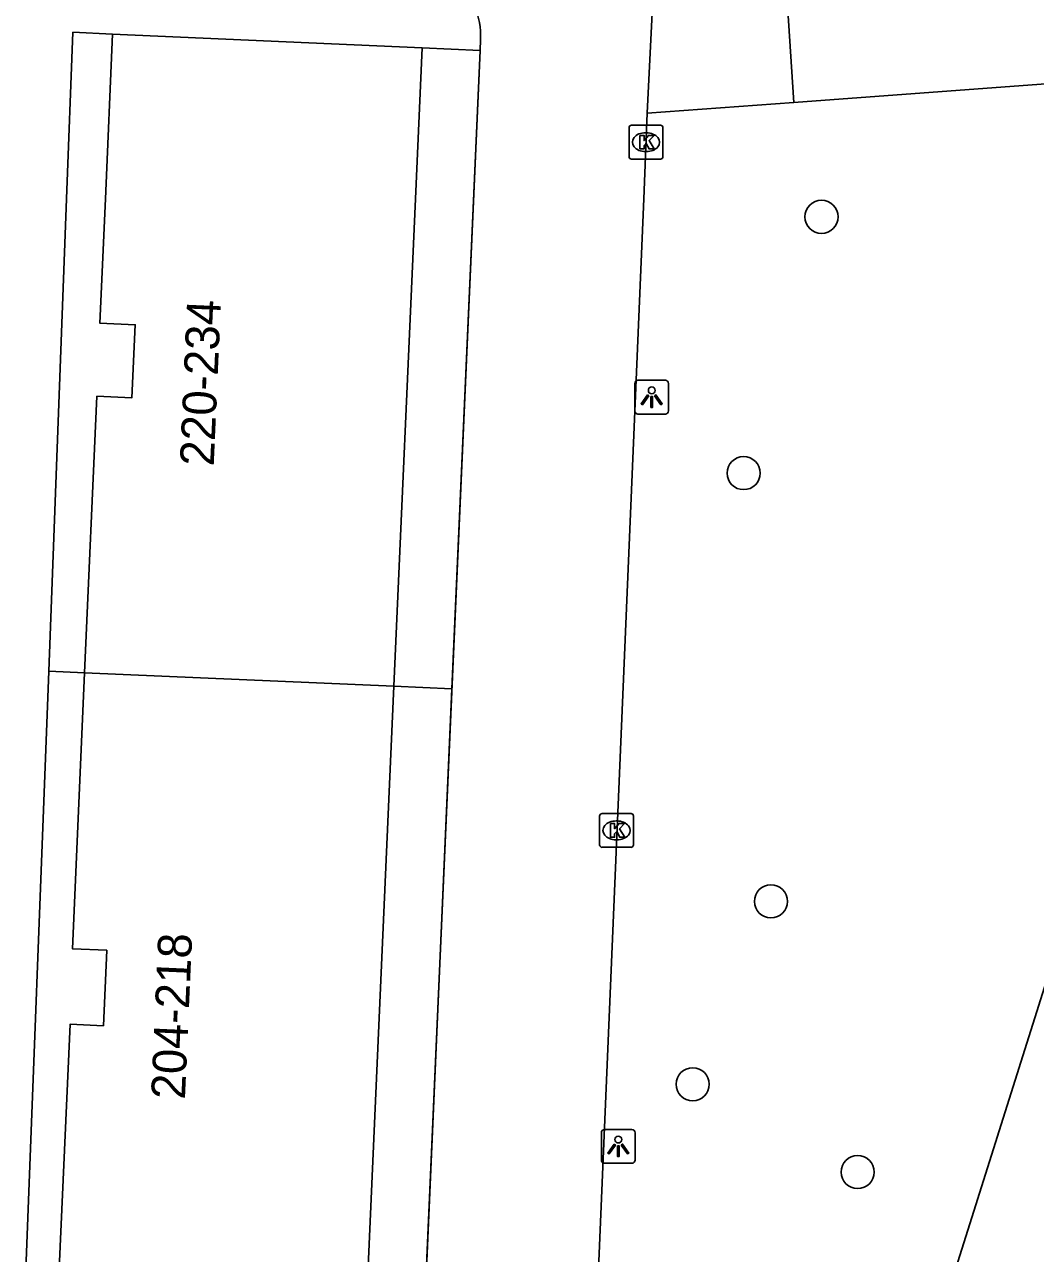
# Model space of a CAD drawing. Extents: x 161253 to 161848, y 384872 to 385383.
# Drawn here: x 161706.56 to 161736.4, y 384968.85 to 385005.15 of the extents above; entities that cross this region are included whole.
import ezdxf

# ---------------------------------------------------------------- set-up
doc = ezdxf.new("R2010")
doc.units = 0
for name, color, linetype in [('IMGEO_Boom', 7, 'Continuous'), ('IMGEO_Groenvoorziening', 7, 'Continuous'), ('IMGEO_Kolk', 7, 'Continuous'), ('IMGEO_Lichtpunt', 7, 'Continuous'), ('IMGEO_Pand', 7, 'Continuous'), ('IMGEO_Pand_nummerreeks', 7, 'Continuous'), ('IMGEO_Pand_overbouw', 7, 'Continuous'), ('IMGEO_Parkeervlak_open', 7, 'Continuous'), ('IMGEO_Rijbaan_lokaal_open', 7, 'Continuous'), ('IMGEO_Voetpad_open', 7, 'Continuous')]:
    doc.layers.add(name, color=color, linetype=linetype)

msp = doc.modelspace()

# ---------------------------------------------------------------- linework, layer by layer
at = {"layer": 'IMGEO_Boom'}
for centre in [(161730.083, 384999.468), (161727.786, 384991.9), (161728.592, 384979.252), (161726.282, 384973.849), (161731.151, 384971.257)]:
    msp.add_circle(centre, 0.489, dxfattribs=at)
at = {"layer": 'IMGEO_Groenvoorziening'}
msp.add_lwpolyline([(161729.939, 384963.677), (161731.585, 384964.298), (161732.532, 384964.902), (161733.185, 384965.67), (161742.251, 384994.405), (161754.34, 384997.755)], dxfattribs=at)
at = {"layer": 'IMGEO_Kolk'}
for p, q in [((161724.402, 385001.247), (161724.402, 385002.099)), ((161724.477, 385002.173), (161725.329, 385002.173)), ((161725.403, 385002.099), (161725.403, 385001.247)), ((161724.89, 385001.953), (161724.915, 385001.953)), ((161724.913, 385001.393), (161724.888, 385001.393)), ((161725.329, 385001.173), (161724.477, 385001.173)), ((161723.534, 384980.921), (161723.534, 384981.773)), ((161723.609, 384981.847), (161724.461, 384981.847)), ((161724.535, 384981.773), (161724.535, 384980.921)), ((161724.022, 384981.627), (161724.047, 384981.627)), ((161724.045, 384981.067), (161724.02, 384981.067)), ((161724.461, 384980.847), (161723.609, 384980.847))]:
    msp.add_line(p, q, dxfattribs=at)
for points in [[(161724.402, 385001.247), (161724.402, 385002.099)], [(161724.477, 385002.173), (161725.329, 385002.173)], [(161725.403, 385002.099), (161725.403, 385001.247)], [(161724.723, 385001.873), (161724.846, 385001.873), (161724.846, 385001.722), (161724.976, 385001.873), (161725.14, 385001.873), (161724.994, 385001.722), (161725.147, 385001.473), (161724.995, 385001.473), (161724.91, 385001.637), (161724.846, 385001.57), (161724.846, 385001.473), (161724.723, 385001.473), (161724.723, 385001.873)], [(161725.329, 385001.173), (161724.477, 385001.173)], [(161723.534, 384980.921), (161723.534, 384981.773)], [(161723.609, 384981.847), (161724.461, 384981.847)], [(161724.535, 384981.773), (161724.535, 384980.921)], [(161723.855, 384981.547), (161723.978, 384981.547), (161723.978, 384981.396), (161724.108, 384981.547), (161724.272, 384981.547), (161724.126, 384981.396), (161724.279, 384981.147), (161724.127, 384981.147), (161724.042, 384981.311), (161723.978, 384981.244), (161723.978, 384981.147), (161723.855, 384981.147), (161723.855, 384981.547)], [(161724.461, 384980.847), (161723.609, 384980.847)]]:
    msp.add_lwpolyline(points, dxfattribs=at)
for centre, start, end in [((161724.479, 385002.097), 91.552, 178.448), ((161724.479, 385002.097), 91.552, 178.448), ((161725.327, 385002.097), 1.552, 88.448), ((161725.327, 385002.097), 1.552, 88.448), ((161724.479, 385001.249), 181.552, 268.448), ((161724.479, 385001.249), 181.552, 268.448), ((161725.327, 385001.249), 271.552, 358.448), ((161725.327, 385001.249), 271.552, 358.448), ((161723.611, 384981.771), 91.552, 178.448), ((161723.611, 384981.771), 91.552, 178.448), ((161724.459, 384981.771), 1.552, 88.448), ((161724.459, 384981.771), 1.552, 88.448), ((161723.611, 384980.923), 181.552, 268.448), ((161723.611, 384980.923), 181.552, 268.448), ((161724.459, 384980.923), 271.552, 358.448), ((161724.459, 384980.923), 271.552, 358.448)]:
    msp.add_arc(centre, 0.0765, start, end, dxfattribs=at)
for centre, major_axis, ratio, start_param, end_param in [((161724.889, 385001.673), (-0.387, 0.002), 0.722429, 4.712389, 7.853982), ((161724.914, 385001.673), (-0.39, 0.002), 0.717154, 1.570796, 4.712389), ((161724.021, 384981.347), (-0.387, 0.002), 0.722429, 4.712389, 7.853982), ((161724.046, 384981.347), (-0.39, 0.002), 0.717154, 1.570796, 4.712389)]:
    msp.add_ellipse(centre, major_axis=major_axis, ratio=ratio, start_param=start_param, end_param=end_param, dxfattribs=at)
at = {"layer": 'IMGEO_Lichtpunt'}
for p, q in [((161724.573, 384994.545), (161724.573, 384993.738)), ((161724.573, 384994.545), (161724.573, 384993.738)), ((161725.475, 384994.64), (161724.667, 384994.64)), ((161725.475, 384994.64), (161724.667, 384994.64)), ((161725.569, 384993.738), (161725.569, 384994.545)), ((161725.569, 384993.738), (161725.569, 384994.545)), ((161724.667, 384993.644), (161725.475, 384993.644)), ((161724.667, 384993.644), (161725.475, 384993.644)), ((161723.587, 384972.418), (161723.587, 384971.611)), ((161723.587, 384972.418), (161723.587, 384971.611)), ((161724.489, 384972.513), (161723.681, 384972.513)), ((161724.489, 384972.513), (161723.681, 384972.513)), ((161724.583, 384971.611), (161724.583, 384972.418)), ((161724.583, 384971.611), (161724.583, 384972.418)), ((161723.681, 384971.517), (161724.489, 384971.517)), ((161723.681, 384971.517), (161724.489, 384971.517))]:
    msp.add_line(p, q, dxfattribs=at)
for points in [[(161724.947, 384994.209), (161724.986, 384994.181), (161724.798, 384993.919), (161724.76, 384993.946), (161724.947, 384994.209)], [(161725.049, 384994.161), (161725.096, 384994.161), (161725.096, 384993.839), (161725.049, 384993.839), (161725.049, 384994.161)], [(161725.159, 384994.181), (161725.197, 384994.208), (161725.384, 384993.946), (161725.345, 384993.918), (161725.159, 384994.181)], [(161723.961, 384972.082), (161724, 384972.054), (161723.812, 384971.792), (161723.774, 384971.819), (161723.961, 384972.082)], [(161724.063, 384972.034), (161724.11, 384972.034), (161724.11, 384971.712), (161724.063, 384971.712), (161724.063, 384972.034)], [(161724.173, 384972.054), (161724.211, 384972.081), (161724.398, 384971.819), (161724.359, 384971.791), (161724.173, 384972.054)]]:
    msp.add_lwpolyline(points, dxfattribs=at)
for centre in [(161725.072, 384994.343), (161724.086, 384972.216)]:
    msp.add_circle(centre, 0.0994, dxfattribs=at)
for centre, start, end in [((161724.667, 384994.545), 90, 180), ((161724.667, 384994.545), 90, 180), ((161725.475, 384994.545), 0, 90), ((161725.475, 384994.545), 0, 90), ((161724.667, 384993.738), 180, 270), ((161724.667, 384993.738), 180, 270), ((161725.475, 384993.738), 270, 0), ((161725.475, 384993.738), 270, 360), ((161723.681, 384972.418), 90, 180), ((161723.681, 384972.418), 90, 180), ((161724.489, 384972.418), 0, 90), ((161724.489, 384972.418), 0, 90), ((161723.681, 384971.611), 180, 270), ((161723.681, 384971.611), 180, 270), ((161724.489, 384971.611), 270, 0), ((161724.489, 384971.611), 270, 360)]:
    msp.add_arc(centre, 0.0946, start, end, dxfattribs=at)
at = {"layer": 'IMGEO_Pand'}
for points in [[(161708.332, 384986.005), (161708.694, 384994.17), (161709.729, 384994.124), (161709.824, 384996.283), (161708.78, 384996.329), (161708.943, 385000), (161709.158, 385004.86), (161718.297, 385004.456)], [(161717.463, 384985.607), (161718.1, 385000), (161718.297, 385004.456)], [(161707.532, 384967.304), (161707.9, 384975.623), (161708.886, 384975.579), (161708.984, 384977.807), (161707.971, 384977.852), (161708.332, 384986.005)], [(161717.463, 384985.607), (161708.332, 384986.005)], [(161716.635, 384966.906), (161717.463, 384985.607)]]:
    msp.add_lwpolyline(points, dxfattribs=at)
at = {"layer": 'IMGEO_Pand_overbouw'}
for points in [[(161708.943, 385000), (161709.158, 385004.86), (161707.987, 385004.92), (161707.8, 385000), (161707.27, 384986.051), (161708.332, 384986.005), (161708.694, 384994.17), (161709.729, 384994.124), (161709.824, 384996.283), (161708.78, 384996.329)], [(161720.004, 385004.377), (161718.297, 385004.456), (161718.1, 385000), (161717.463, 384985.607), (161719.174, 384985.532)], [(161708.332, 384986.005), (161707.27, 384986.051), (161706.559, 384967.346), (161707.532, 384967.304), (161707.9, 384975.623), (161708.886, 384975.579), (161708.984, 384977.807), (161707.971, 384977.852)], [(161719.174, 384985.532), (161717.463, 384985.607), (161716.635, 384966.906), (161718.35, 384966.825)]]:
    msp.add_lwpolyline(points, close=True, dxfattribs=at)
at = {"layer": 'IMGEO_Parkeervlak_open'}
msp.add_lwpolyline([(161729.272, 385002.847), (161753.839, 385004.668)], dxfattribs=at)
at = {"layer": 'IMGEO_Rijbaan_lokaal_open'}
for points in [[(161725.111, 385006.097), (161724.942, 385002.526)], [(161720.004, 385004.377), (161720.018, 385004.708)], [(161716.686, 384929.058), (161720.004, 385004.377)], [(161724.942, 385002.526), (161724.835, 385000), (161723.419, 384966.524)]]:
    msp.add_lwpolyline(points, dxfattribs=at)
msp.add_arc((161717.663, 385004.806), 2.357, 357.6186, 93.6533, dxfattribs=at)
at = {"layer": 'IMGEO_Voetpad_open'}
for points in [[(161729.272, 385002.847), (161729.054, 385006.172)], [(161718.297, 385004.456), (161720.004, 385004.377)], [(161724.942, 385002.526), (161729.272, 385002.847)]]:
    msp.add_lwpolyline(points, dxfattribs=at)

# ---------------------------------------------------------------- texts
at = {"layer": 'IMGEO_Pand_nummerreeks'}
for s, rotation, p in [('220-234', 87.4805, (161712.142, 384992.093)), ('204-218', 87.4814, (161711.292, 384973.389))]:
    msp.add_text(s, height=1, rotation=rotation, dxfattribs=at).set_placement(p)

doc.saveas('drawing.dxf')
